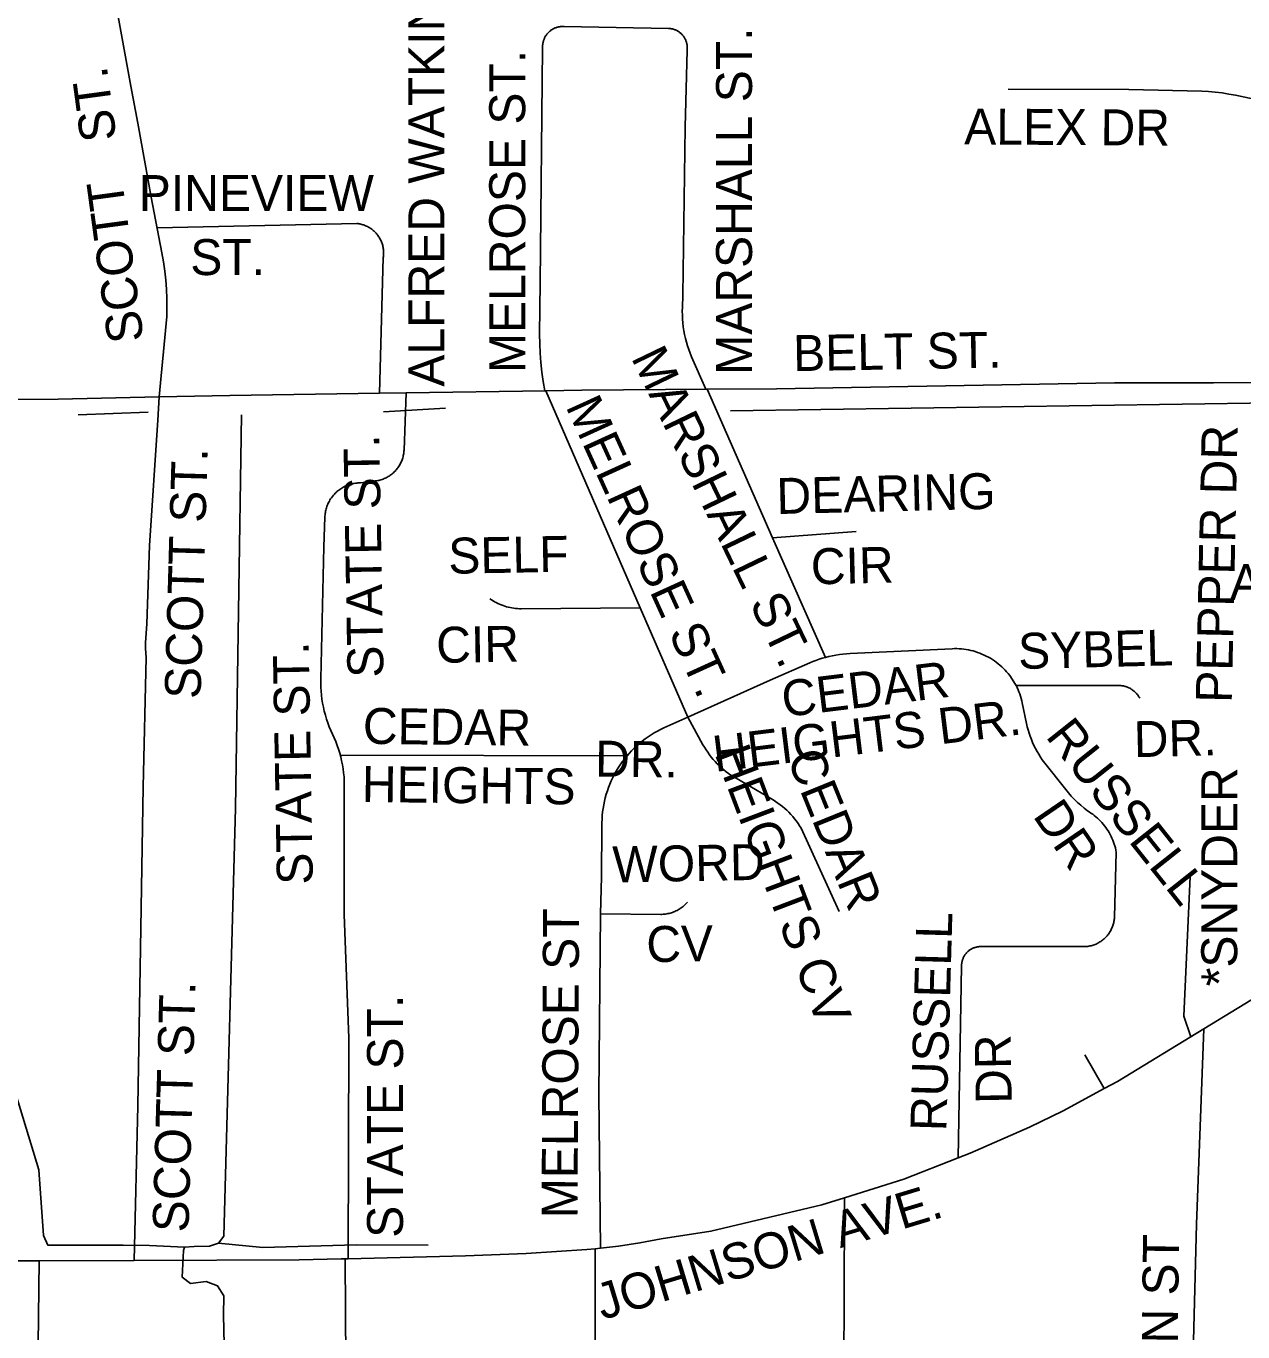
# Model space of a CAD drawing. Extents: x 1670563 to 1761545, y 515755 to 578944.
# Drawn here: x 1701328 to 1703866, y 552743 to 555467 of the extents above; entities that cross this region are included whole.
import ezdxf

# ---------------------------------------------------------------- set-up
doc = ezdxf.new("R2010")
doc.units = 0
for name, color, linetype in [('5_sectionlines', 7, 'Continuous'), ('SHP_LINE', 7, 'Continuous'), ('STREETCL', 7, 'Continuous'), ('STRNAMES', 7, 'Continuous')]:
    doc.layers.add(name, color=color, linetype=linetype)

msp = doc.modelspace()

# ---------------------------------------------------------------- linework, layer by layer
at = {"layer": '5_sectionlines'}
for p, q in [((1702798, 554664.9), (1703965.4, 554681.9)), ((1701437.1, 554656.4), (1701582.8, 554662)), ((1702073.7, 554662.8), (1702203.4, 554670.5))]:
    msp.add_line(p, q, dxfattribs=at)
at = {"layer": 'SHP_LINE'}
for points in [[(1701778, 554656), (1701765, 553836), (1701741, 552943), (1701730, 552928), (1701711, 552922), (1701679, 552921), (1701659, 552920), (1701657, 552913), (1701654, 552857), (1701671, 552844), (1701704, 552848), (1701728, 552839), (1701741, 552818), (1701740, 552779), (1701745, 552562)], [(1701659, 552920), (1701586, 552923), (1701531, 552924), (1701400, 552924), (1701374, 552924), (1701365, 552944), (1701355, 553081), (1701295, 553278), (1701192, 553449), (1701118, 553762), (1701103, 553984), (1701084, 554166)], [(1702167, 552924), (1702017, 552925), (1701822, 552919), (1701730, 552928)]]:
    msp.add_lwpolyline(points, dxfattribs=at)
at = {"layer": 'STREETCL'}
for points in [[(1701493.7, 555637.3), (1701547.2, 555341.7), (1701561.8, 555265), (1701589.5, 555110.6), (1701611.8, 554994), (1701615, 554975.2), (1701617.7, 554956.3), (1701619.7, 554937.4), (1701621.2, 554918.4), (1701622, 554899.3), (1701622.2, 554880.3), (1701621.7, 554861.2), (1701606.2, 554693.5)], [(1702410.5, 554706.5), (1702407, 554726), (1702404.2, 554745.6), (1702402, 554765.2), (1702400.5, 554784.9), (1702399.7, 554804.7), (1702399.6, 554824.5), (1702400.6, 554931.6), (1702405.8, 555421.3), (1702405.7, 555422.8), (1702405.7, 555424.3), (1702405.7, 555425.7), (1702405.8, 555427.2), (1702406, 555428.7), (1702406.1, 555430.1), (1702406.4, 555431.6), (1702406.6, 555433), (1702407, 555434.5), (1702407.4, 555435.9), (1702407.8, 555437.3), (1702408.3, 555438.7), (1702408.8, 555440.1), (1702409.4, 555441.4), (1702410, 555442.7), (1702410.7, 555444.1), (1702411.4, 555445.3), (1702412.1, 555446.6), (1702412.9, 555447.8), (1702413.8, 555449), (1702414.7, 555450.2), (1702415.6, 555451.4), (1702416.5, 555452.5), (1702417.6, 555453.5), (1702418.6, 555454.6), (1702419.7, 555455.6), (1702420.8, 555456.6), (1702421.9, 555457.5), (1702423.1, 555458.4), (1702424.3, 555459.2), (1702425.5, 555460), (1702426.8, 555460.8), (1702428.1, 555461.5), (1702429.4, 555462.2), (1702430.7, 555462.8), (1702432.1, 555463.4), (1702433.4, 555463.9), (1702434.8, 555464.4), (1702436.2, 555464.8), (1702437.7, 555465.2), (1702439.1, 555465.5), (1702440.5, 555465.8), (1702442, 555466), (1702443.4, 555466.2), (1702444.9, 555466.3), (1702446.4, 555466.4), (1702447.9, 555466.4), (1702449.3, 555466.4), (1702450.8, 555466.3), (1702559, 555464.4), (1702668.1, 555462.3), (1702669.5, 555462.2), (1702670.9, 555462.1), (1702672.3, 555462), (1702673.7, 555461.8), (1702675, 555461.5), (1702676.4, 555461.3), (1702677.8, 555460.9), (1702679.1, 555460.5), (1702680.4, 555460.1), (1702681.7, 555459.6), (1702683, 555459.1), (1702684.3, 555458.5), (1702685.6, 555457.9), (1702686.8, 555457.2), (1702688, 555456.5), (1702689.2, 555455.8), (1702690.4, 555455), (1702691.5, 555454.2), (1702692.6, 555453.3), (1702693.7, 555452.4), (1702694.7, 555451.5), (1702695.7, 555450.5), (1702696.7, 555449.5), (1702697.6, 555448.5), (1702698.5, 555447.4), (1702699.4, 555446.3), (1702700.2, 555445.1), (1702701, 555444), (1702701.7, 555442.8), (1702702.4, 555441.6), (1702703.1, 555440.3), (1702703.7, 555439.1), (1702704.3, 555437.8), (1702704.8, 555436.5), (1702705.3, 555435.2), (1702705.7, 555433.9), (1702706.1, 555432.5), (1702706.4, 555431.2), (1702706.7, 555429.8), (1702707, 555428.4), (1702707.1, 555427), (1702707.3, 555425.6), (1702707.4, 555424.2), (1702707.4, 555422.8), (1702707.4, 555421.4), (1702707.4, 555420), (1702707.3, 555418.6), (1702707.1, 555417.2), (1702703.1, 555256.1), (1702698.3, 554906), (1702697.3, 554880.4), (1702697.2, 554872.2), (1702697.3, 554864.1), (1702697.6, 554856), (1702698.3, 554847.9), (1702699.2, 554839.8), (1702700.4, 554831.8), (1702701.9, 554823.8), (1702703.7, 554815.8), (1702705.7, 554808), (1702708, 554800.2), (1702710.5, 554792.4), (1702713.3, 554784.8), (1702716.4, 554777.3), (1702746.1, 554709.6)], [(1704086.2, 555286.5), (1704066.2, 555286.7), (1704035, 555289.5), (1704004, 555293.3), (1703973.1, 555298), (1703942.4, 555303.8), (1703850.8, 555322.8), (1703836.9, 555325.5), (1703822.9, 555327.7), (1703808.9, 555329.5), (1703794.8, 555330.9), (1703780.7, 555331.8), (1703628.5, 555334.8), (1703376.5, 555335.8)], [(1702061.2, 555031.8), (1702059.9, 555033.4), (1702058.5, 555035), (1702057.1, 555036.5), (1702055.6, 555038), (1702054.1, 555039.5), (1702052.5, 555040.8), (1702050.9, 555042.2), (1702049.3, 555043.4), (1702047.6, 555044.7), (1702045.9, 555045.8), (1702044.1, 555046.9), (1702042.3, 555048), (1702040.4, 555049), (1702038.6, 555049.9), (1702036.7, 555050.7), (1702034.7, 555051.5), (1702032.8, 555052.3), (1702030.8, 555052.9), (1702028.8, 555053.5), (1702026.8, 555054), (1702024.7, 555054.5), (1702022.7, 555054.9), (1702020.6, 555055.2), (1702018.6, 555055.5), (1701601.8, 555046.1)], [(1702065.6, 554701.4), (1702073.5, 554984.6), (1702073.8, 554986.7), (1702074, 554988.8), (1702074.1, 554990.9), (1702074.2, 554993), (1702074.2, 554995), (1702074.1, 554997.1), (1702074, 554999.2), (1702073.7, 555001.3), (1702073.5, 555003.4), (1702073.1, 555005.4), (1702072.7, 555007.5), (1702072.2, 555009.5), (1702071.6, 555011.5), (1702071, 555013.5), (1702070.3, 555015.4), (1702069.5, 555017.4), (1702068.7, 555019.3), (1702067.8, 555021.2), (1702066.8, 555023), (1702065.8, 555024.9), (1702064.8, 555026.7), (1702063.6, 555028.4), (1702062.4, 555030.1), (1702061.2, 555031.8)], [(1702121.3, 554702.2), (1702412.3, 554706.5)], [(1702412.3, 554706.5), (1702487.8, 554707.7), (1702749.3, 554709.7)], [(1702609.6, 554253.3), (1702412.3, 554706.5)], [(1702749.3, 554709.7), (1702893.8, 554710.8), (1703598.4, 554723.2), (1703805.3, 554723.2), (1703887.9, 554723.6)], [(1702885.6, 554400), (1702749.3, 554709.7)], [(1700041.7, 554682.4), (1700946.3, 554687.3), (1701208.8, 554687.4), (1701395.5, 554688.9), (1701606.2, 554693.5)], [(1701606.2, 554693.5), (1701603.3, 554645.2), (1701586, 554383.4), (1701580.1, 554220), (1701577.6, 554180.9), (1701577.6, 554169), (1701578.9, 554150.1), (1701572.6, 553880.4), (1701566.9, 553543.4), (1701561.2, 553214.4), (1701554.1, 552892.3)], [(1701606.2, 554693.5), (1701753.3, 554696.7), (1702065.6, 554701.4)], [(1702121.3, 554702.2), (1702116.7, 554582.8), (1702116.5, 554580.5), (1702116.3, 554578.2), (1702116, 554575.9), (1702115.7, 554573.6), (1702115.2, 554571.3), (1702114.7, 554569), (1702114.1, 554566.8), (1702113.4, 554564.6), (1702112.6, 554562.4), (1702111.8, 554560.2), (1702110.9, 554558), (1702109.9, 554555.9), (1702108.9, 554553.9), (1702107.8, 554551.8), (1702106.6, 554549.8), (1702105.3, 554547.9), (1702104, 554546), (1702102.6, 554544.1), (1702101.1, 554542.3), (1702099.6, 554540.5), (1702098, 554538.8), (1702096.4, 554537.1), (1702094.7, 554535.6), (1702093, 554534), (1702091.2, 554532.5), (1702089.3, 554531.1), (1702087.4, 554529.8), (1702085.5, 554528.5), (1702083.5, 554527.3), (1702081.5, 554526.1), (1702079.4, 554525), (1702077.3, 554524), (1702075.2, 554523.1), (1702073, 554522.2), (1702070.8, 554521.5), (1702068.6, 554520.7), (1702066.4, 554520.1), (1702064.1, 554519.6), (1702061.8, 554519.1), (1702059.6, 554518.7), (1702057.3, 554518.4), (1702054.9, 554518.1), (1702025.6, 554514.4), (1702023, 554514.3), (1702020.5, 554514.2), (1702018, 554514), (1702015.5, 554513.7), (1702013, 554513.3), (1702010.5, 554512.8), (1702008, 554512.2), (1702005.6, 554511.6), (1702003.1, 554510.9), (1702000.7, 554510), (1701998.4, 554509.2), (1701996, 554508.2), (1701993.7, 554507.1), (1701991.5, 554506), (1701989.2, 554504.8), (1701987.1, 554503.5), (1701984.9, 554502.1), (1701982.8, 554500.7), (1701980.8, 554499.2), (1701978.8, 554497.6), (1701976.9, 554496), (1701975, 554494.3), (1701973.2, 554492.5), (1701971.4, 554490.7), (1701969.7, 554488.8), (1701968.1, 554486.9), (1701966.5, 554484.9), (1701965.1, 554482.8), (1701963.6, 554480.7), (1701962.3, 554478.6), (1701961, 554476.4), (1701959.8, 554474.1), (1701958.7, 554471.9), (1701957.7, 554469.6), (1701956.7, 554467.2), (1701955.8, 554464.8), (1701955, 554462.4), (1701954.3, 554460), (1701953.7, 554457.5), (1701953.2, 554455.1), (1701952.7, 554452.6), (1701952.3, 554450.1), (1701952, 554447.6), (1701951.8, 554445), (1701951.7, 554442.5), (1701949.5, 554380.8), (1701943, 554105.5), (1701942.9, 554096.9), (1701943.1, 554088.4), (1701943.6, 554079.9), (1701944.4, 554071.4), (1701945.5, 554063), (1701946.8, 554054.6), (1701948.5, 554046.2), (1701950.4, 554037.9), (1701952.6, 554029.6), (1701955, 554021.5), (1701957.8, 554013.4), (1701960.8, 554005.4), (1701964, 553997.6), (1701967.5, 553989.8), (1701971, 553982.2), (1701974.3, 553974.5), (1701977.3, 553966.6), (1701980, 553958.7), (1701982.5, 553950.7), (1701984.7, 553942.6), (1701986.6, 553934.4), (1701988.3, 553926.2), (1701989.7, 553917.9), (1701990.8, 553909.6), (1701991.6, 553901.3), (1701992.2, 553892.9), (1701992.2, 553613.8), (1702001.7, 553355.9), (1702000.3, 552895.8)], [(1702065.6, 554701.4), (1702121.3, 554702.2)], [(1702885.6, 554400), (1703059.7, 554412.6)], [(1702995.6, 554150.3), (1702885.6, 554400)], [(1702609.6, 554253.3), (1702361.1, 554251.8), (1702357.3, 554251.8), (1702353.4, 554252), (1702349.5, 554252.3), (1702345.7, 554252.8), (1702341.9, 554253.3), (1702338.1, 554254.1), (1702334.3, 554254.9), (1702330.6, 554255.9), (1702326.9, 554257), (1702323.2, 554258.2), (1702319.6, 554259.6), (1702316.1, 554261.1), (1702312.5, 554262.7), (1702309.1, 554264.5), (1702305.7, 554266.3), (1702302.4, 554268.3), (1702299.1, 554270.4), (1702296, 554272.6)], [(1702708.7, 554025.7), (1702609.6, 554253.3)], [(1702995.6, 554150.3), (1703002.8, 554152.1), (1703010.1, 554153.7), (1703017.4, 554155.1), (1703024.8, 554156.2), (1703032.1, 554157.1), (1703039.6, 554157.8), (1703047, 554158.2), (1703259.7, 554168.3), (1703264.6, 554168.5), (1703269.5, 554168.5), (1703274.4, 554168.3), (1703279.3, 554167.9), (1703284.2, 554167.4), (1703289.1, 554166.7), (1703294, 554165.8), (1703298.8, 554164.8), (1703303.6, 554163.6), (1703308.3, 554162.3), (1703313, 554160.7), (1703317.6, 554159), (1703322.2, 554157.2), (1703326.7, 554155.2), (1703331.1, 554153), (1703335.5, 554150.7), (1703339.8, 554148.3), (1703343.9, 554145.7), (1703348, 554142.9), (1703352, 554140.1), (1703355.9, 554137), (1703359.7, 554133.9), (1703363.4, 554130.6), (1703367, 554127.2), (1703370.4, 554123.7), (1703373.7, 554120), (1703376.9, 554116.3), (1703380, 554112.4), (1703381.5, 554110.3)], [(1702708.7, 554025.7), (1702880.1, 554102.7), (1702963.3, 554139), (1702969.6, 554141.6), (1702976, 554144), (1702982.5, 554146.3), (1702989, 554148.4), (1702995.6, 554150.3)], [(1703381.5, 554110.3), (1703390.8, 554096), (1703393.2, 554091.7)], [(1703393.2, 554091.7), (1703395.3, 554087.3), (1703397.4, 554082.9), (1703399.2, 554078.4), (1703401, 554073.9), (1703402.5, 554069.3), (1703403.9, 554064.6), (1703405.2, 554059.9), (1703406.2, 554055.2), (1703415.3, 554012.3), (1703416.8, 554005.5), (1703418.6, 553998.8), (1703420.6, 553992.2), (1703422.8, 553985.6), (1703425.2, 553979.1), (1703427.9, 553972.7), (1703430.7, 553966.4), (1703433.8, 553960.2), (1703437.1, 553954.1), (1703440.6, 553948.1), (1703444.2, 553942.3), (1703448.1, 553936.5), (1703502.4, 553867.5), (1703508.5, 553860.8), (1703514.8, 553854.2), (1703521.4, 553847.8), (1703528.1, 553841.7), (1703535.1, 553835.8), (1703542.2, 553830.1), (1703545.9, 553827.9), (1703549.5, 553825.5), (1703553.1, 553823), (1703556.5, 553820.4), (1703559.8, 553817.6), (1703563.1, 553814.8), (1703566.2, 553811.8), (1703569.3, 553808.7), (1703572.2, 553805.6), (1703575, 553802.3), (1703577.7, 553798.9), (1703580.3, 553795.5), (1703582.8, 553791.9), (1703585.1, 553788.3), (1703587.4, 553784.6), (1703589.5, 553780.8), (1703591.4, 553776.9), (1703593.3, 553773), (1703595, 553769.1), (1703596.5, 553765), (1703597.9, 553760.9), (1703599.2, 553756.8), (1703600.4, 553752.6), (1703601.3, 553748.4), (1703602.2, 553744.2), (1703598.6, 553608), (1703598.4, 553605.8), (1703598.2, 553603.5), (1703597.9, 553601.3), (1703597.5, 553599.1), (1703597, 553597), (1703596.5, 553594.8), (1703595.9, 553592.7), (1703595.2, 553590.6), (1703594.5, 553588.5), (1703593.6, 553586.4), (1703592.7, 553584.4), (1703591.8, 553582.4), (1703590.7, 553580.4), (1703589.6, 553578.5), (1703588.5, 553576.6), (1703587.2, 553574.7), (1703585.9, 553572.9), (1703584.6, 553571.1), (1703583.2, 553569.4), (1703581.7, 553567.8), (1703580.2, 553566.2), (1703578.6, 553564.6), (1703576.9, 553563.1), (1703575.3, 553561.6), (1703573.5, 553560.3), (1703571.7, 553558.9), (1703569.9, 553557.7), (1703568, 553556.5), (1703566.1, 553555.3), (1703564.2, 553554.2), (1703562.2, 553553.2), (1703560.2, 553552.3), (1703558.1, 553551.4), (1703556.1, 553550.6), (1703553.9, 553549.9), (1703551.8, 553549.3), (1703549.7, 553548.7), (1703547.5, 553548.2), (1703545.3, 553547.8), (1703543.1, 553547.4), (1703540.9, 553547.1), (1703538.7, 553546.9), (1703536.5, 553546.8), (1703534.3, 553546.8), (1703532, 553546.8), (1703529.8, 553546.9), (1703319.2, 553546.9), (1703317.8, 553546.9), (1703316.5, 553546.8), (1703315.1, 553546.7), (1703313.7, 553546.5), (1703312.4, 553546.3), (1703311, 553546), (1703309.7, 553545.7), (1703308.4, 553545.3), (1703307.1, 553544.9), (1703305.8, 553544.5), (1703304.5, 553544), (1703303.2, 553543.4), (1703302, 553542.8), (1703300.8, 553542.2), (1703299.6, 553541.5), (1703298.4, 553540.8), (1703297.2, 553540.1), (1703296.1, 553539.3), (1703295, 553538.5), (1703293.9, 553537.6), (1703292.9, 553536.7), (1703291.9, 553535.8), (1703290.9, 553534.8), (1703290, 553533.8), (1703289.1, 553532.8), (1703288.2, 553531.7), (1703287.4, 553530.6), (1703286.6, 553529.5), (1703285.8, 553528.4), (1703285.1, 553527.2), (1703284.4, 553526), (1703283.8, 553524.8), (1703283.2, 553523.5), (1703282.7, 553522.3), (1703282.2, 553521), (1703281.7, 553519.7), (1703281.3, 553518.4), (1703280.9, 553517.1), (1703280.6, 553515.8), (1703280.3, 553514.4), (1703280.1, 553513.1), (1703279.9, 553511.7), (1703279.7, 553510.3), (1703279.7, 553509), (1703279.6, 553507.6), (1703279.6, 553506.2), (1703272.8, 553106.3)], [(1703393.2, 554091.7), (1703606.7, 554091.7), (1703608.5, 554091.6), (1703610.2, 554091.6), (1703612, 554091.4), (1703613.7, 554091.2), (1703615.5, 554090.9), (1703617.2, 554090.6), (1703618.9, 554090.2), (1703620.6, 554089.7), (1703622.3, 554089.2), (1703624, 554088.7), (1703625.6, 554088), (1703627.2, 554087.4), (1703628.8, 554086.6), (1703630.4, 554085.8), (1703631.9, 554085), (1703633.5, 554084.1), (1703634.9, 554083.1), (1703636.4, 554082.1), (1703637.8, 554081.1), (1703639.2, 554080), (1703640.5, 554078.8), (1703641.8, 554077.6), (1703643.1, 554076.4), (1703644.3, 554075.1), (1703645.4, 554073.8), (1703646.6, 554072.5), (1703647.6, 554071.1), (1703648.6, 554069.6), (1703649.6, 554068.2), (1703650.5, 554066.7), (1703651.4, 554065.1)], [(1702581.9, 553944.9), (1702586.1, 553949.7), (1702591.2, 553955.3), (1702596.6, 553960.6), (1702602.1, 553965.8), (1702607.7, 553970.8), (1702613.6, 553975.6), (1702619.6, 553980.2), (1702625.8, 553984.5), (1702632.1, 553988.7), (1702638.5, 553992.7), (1702645.1, 553996.4), (1702651.8, 553999.9), (1702658.6, 554003.2), (1702708.7, 554025.7)], [(1702708.7, 554025.7), (1702740.3, 553968.1), (1702743.4, 553962.7), (1702746.7, 553957.4), (1702750.1, 553952.2), (1702753.7, 553947.2), (1702757.5, 553942.2), (1702761.5, 553937.4), (1702765.6, 553932.8), (1702769.9, 553928.3), (1702774.4, 553923.9), (1702779, 553919.7), (1702783.7, 553915.6), (1702788.6, 553911.8), (1702793.6, 553908.1), (1702798.7, 553904.5), (1702803.9, 553901.2), (1702809.3, 553898), (1702881.7, 553856.2), (1702886.8, 553853.1), (1702891.8, 553849.8), (1702896.7, 553846.4), (1702901.5, 553842.8), (1702906.2, 553839.1), (1702910.7, 553835.2), (1702915.2, 553831.2), (1702919.4, 553827), (1702923.5, 553822.7), (1702927.5, 553818.2), (1702931.3, 553813.6), (1702935, 553808.9), (1702938.5, 553804), (1702941.9, 553799.1), (1702945, 553794), (1703024.2, 553619.9)], [(1701983.7, 553946.3), (1702581.9, 553944.9)], [(1702526.5, 553615), (1702528.3, 553692.7), (1702529.5, 553797.5), (1702529.4, 553805.1), (1702529.7, 553812.6), (1702530.2, 553820.2), (1702530.9, 553827.7), (1702532, 553835.2), (1702533.2, 553842.6), (1702534.7, 553850), (1702536.5, 553857.4), (1702538.5, 553864.7), (1702540.8, 553871.9), (1702543.3, 553879), (1702546.1, 553886), (1702549.1, 553893), (1702552.3, 553899.8), (1702555.8, 553906.5), (1702559.4, 553913.1), (1702563.4, 553919.6), (1702567.5, 553925.9), (1702571.8, 553932.1), (1702576.4, 553938.1), (1702581.9, 553944.9)], [(1703757.8, 553358.7), (1703743.1, 553401.8), (1703756.4, 553693.1)], [(1702526.5, 553615), (1702652.1, 553614.1), (1702654.7, 553614.2), (1702657.2, 553614.3), (1702659.7, 553614.5), (1702662.2, 553614.8), (1702664.7, 553615.1), (1702667.2, 553615.6), (1702669.7, 553616.2), (1702672.1, 553616.8), (1702674.6, 553617.5), (1702677, 553618.3), (1702679.3, 553619.2), (1702681.7, 553620.2), (1702684, 553621.2), (1702686.2, 553622.4), (1702688.5, 553623.6), (1702690.6, 553624.8), (1702692.8, 553626.2), (1702694.9, 553627.6), (1702696.9, 553629.1), (1702698.9, 553630.7), (1702700.8, 553632.4), (1702702.7, 553634.1), (1702704.5, 553635.8), (1702706.2, 553637.7), (1702707.9, 553639.6)], [(1702526.2, 552917.6), (1702523.2, 553238.4), (1702526.5, 553615)], [(1703785.3, 553375.5), (1704000.6, 553506.6), (1704170.5, 553612.6)], [(1703577.3, 553250.6), (1703605, 553265.7), (1703785.3, 553375.5)], [(1703785.3, 553375.5), (1703769.6, 552967.7), (1703755.5, 552427.1), (1703750.9, 552064.9)], [(1703577.3, 553250.6), (1703536.9, 553321.2)], [(1703272.8, 553106.3), (1703297.5, 553116), (1703421.1, 553170.3), (1703491.4, 553204.1), (1703577.3, 553250.6)], [(1703035.3, 553022.7), (1703159.5, 553061.5), (1703272.8, 553106.3)], [(1702526.2, 552917.6), (1702563.9, 552922), (1702608.8, 552928.7), (1702653.4, 552937.1), (1702756.8, 552953.1), (1702988.1, 553007.9), (1703035.3, 553022.7)], [(1703035.3, 553022.7), (1703034.8, 552802.9), (1703033.1, 552572.4), (1703032.8, 552515.3)], [(1702000.3, 552895.8), (1702245.2, 552901.7), (1702371.6, 552906.5), (1702497.9, 552914.9), (1702515.5, 552916.5)], [(1702515.5, 552916.5), (1702526.2, 552917.6)], [(1702515.5, 552916.5), (1702516.3, 552520.9), (1702516.3, 552517.9)], [(1700968.7, 552888.9), (1701255.7, 552891.3), (1701355.8, 552891.6)], [(1701355.8, 552891.6), (1701352.9, 552658.3), (1701346.2, 552385), (1701343.7, 552107), (1701343.7, 552050.3)], [(1701355.8, 552891.6), (1701554.1, 552892.3)], [(1701554.1, 552892.3), (1701898, 552893.4), (1701985.5, 552895.5), (1701993.8, 552895.7)], [(1701993.8, 552895.7), (1702000.3, 552895.8)], [(1701993.8, 552895.7), (1701995, 552679.7), (1701994, 552512.8)]]:
    msp.add_lwpolyline(points, dxfattribs=at)

# ---------------------------------------------------------------- texts
at = {"layer": 'STRNAMES'}
for s, rotation, p in [('ALFRED WATKINS ST.', 90, (1702200.8, 554715)), ('MARSHALL ST.', 90, (1702842.6, 554739.8)), ('MELROSE ST.', 90, (1702369.5, 554743.4)), ('SCOTT   ST.', 97.7094, (1701574.2, 554811.7)), ('ALEX DR', 359.6408, (1703285, 555220.5)), ('BELT ST.', 1, (1702928.9, 554747.3)), ('MARSHALL ST.', 295.7308, (1702589.5, 554775.8)), ('MELROSE ST.', 294.4426, (1702453, 554674.2)), ('PEPPER DR', 88.7537, (1703843.1, 554054.8)), ('STATE ST.', 91, (1702074, 554108.5)), ('SCOTT ST.', 88.3623, (1701692.3, 554062.8)), ('DEARING', 1.3894, (1702894.4, 554449.2)), ('SELF', 1, (1702209.7, 554324.6)), ('CIR', 1.3894, (1702966.2, 554302.3)), (' CIR', 1, (1702156.6, 554138.1)), ('SYBEL ', 1.3894, (1703398.5, 554125.9)), ('STATE ST.', 91, (1701926.7, 553676.6)), ('CEDAR ', 6.9987, (1702909.2, 554025.5)), ('HEIGHTS DR.', 6.9987, (1702765.5, 553911.2)), ('CEDAR ', 359.3057, (1702030.6, 553970)), ('RUSSELL', 308.4504, (1703453.2, 553985.1)), ('DR.', 1.3894, (1703639.7, 553941.9)), ('DR.', 359.3057, (1702514.9, 553901.7)), ('HEIGHTS CV', 290.7589, (1702763.7, 553950)), ('CEDAR ', 292.1007, (1702914.4, 553941.3)), ('HEIGHTS ', 359.3057, (1702028.4, 553848.7)), ('*SNYDER', 90, (1703854.6, 553464)), (' DR', 304.3703, (1703411.1, 553842.9)), ('WORD ', 1, (1702552, 553680.7)), ('MELROSE ST', 89.6973, (1702478.5, 552980)), ('CV', 1, (1702622.8, 553514.2)), ('RUSSELL', 88.3965, (1703247.8, 553161.1)), ('SCOTT ST.', 88.3623, (1701667.1, 552950.1)), ('STATE ST.', 90, (1702114.6, 552939.4)), (' DR', 91, (1703384.9, 553191.6)), ('JOHNSON AVE.', 16.8265, (1702530.6, 552767.6)), ('DEAN ST', 89.3501, (1703728.3, 552512.3))]:
    msp.add_text(s, height=75, rotation=rotation, dxfattribs=at).set_placement(p)
for s, p in [('PINEVIEW', (1701563.4, 555081.3)), (' ST.', (1701643.1, 554947.8)), ('AUSTIN DR.', (1703839.3, 554269.8))]:
    msp.add_text(s, height=75, dxfattribs=at).set_placement(p)

doc.saveas('drawing.dxf')
